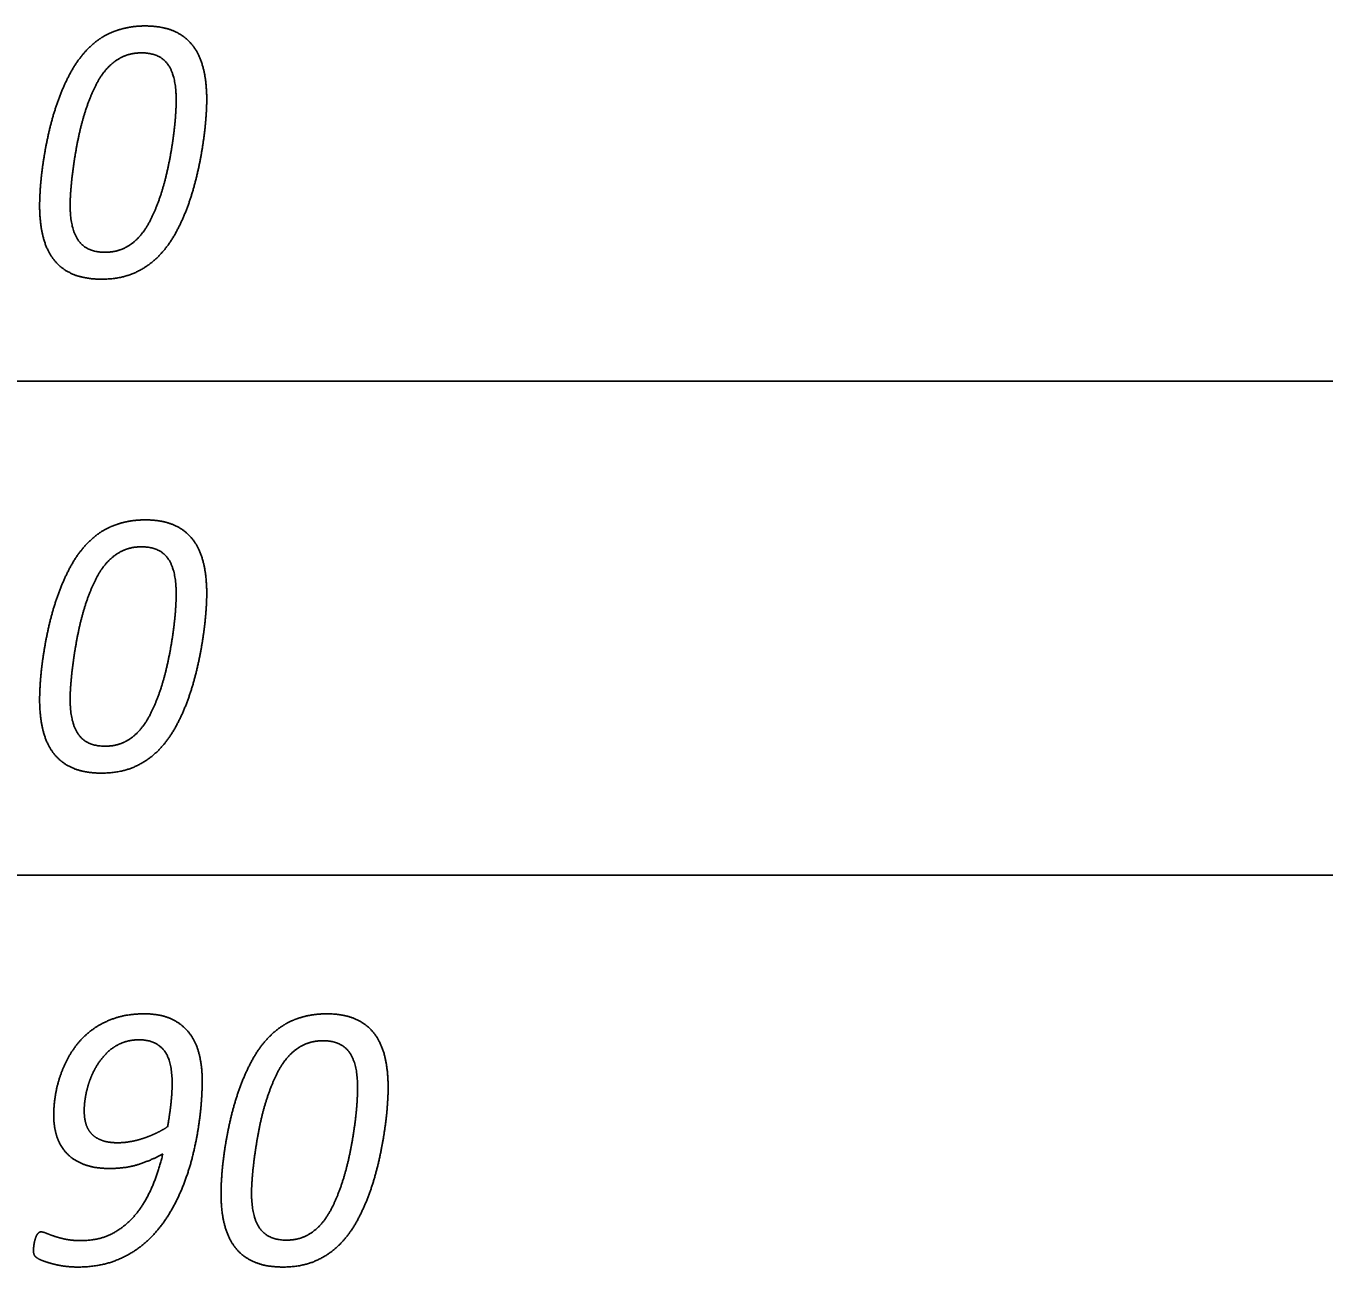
# Model space of a CAD drawing. Extents: x -14196 to 143, y -6096 to 28.
# Drawn here: x 81.76 to 82.417, y -7.777 to -7.149 of the extents above; entities that cross this region are included whole.
import ezdxf

# ---------------------------------------------------------------- set-up
doc = ezdxf.new("R2010")
doc.units = 0
doc.layers.add('RS_Raster1', color=7, linetype='Continuous')
doc.layers.add('SH_Text', color=7, linetype='Continuous')

msp = doc.modelspace()

# ---------------------------------------------------------------- linework, layer by layer
at = {"layer": 'RS_Raster1'}
for p, q in [((81.09453, -7.32886), (94.54453, -7.32886)), ((81.09453, -7.57886), (94.54453, -7.57886))]:
    msp.add_line(p, q, dxfattribs=at)
at = {"layer": 'SH_Text'}
for p, q in [((81.83635, -7.18654), (81.83635, -7.18654)), ((81.8518, -7.18635), (81.8518, -7.18635)), ((81.83635, -7.43654), (81.83635, -7.43654)), ((81.8518, -7.43635), (81.8518, -7.43635)), ((81.92814, -7.68654), (81.92814, -7.68654)), ((81.94358, -7.68635), (81.94358, -7.68635)), ((81.77437, -7.70033), (81.77437, -7.70033)), ((81.78981, -7.69818), (81.78981, -7.69818))]:
    msp.add_line(p, q, dxfattribs=at)
for points in [[(81.81158, -7.14988), (81.80734, -7.15074), (81.80358, -7.15233)], [(81.82061, -7.14901), (81.81583, -7.14901), (81.81158, -7.14988)], [(81.83492, -7.15151), (81.829, -7.14901), (81.82061, -7.14901)], [(81.8446, -7.15878), (81.84084, -7.15401), (81.83492, -7.15151)], [(81.79658, -7.15632), (81.79335, -7.15873), (81.79061, -7.16171)], [(81.80358, -7.15233), (81.79981, -7.15392), (81.79658, -7.15632)], [(81.79061, -7.16171), (81.7861, -7.16662), (81.78265, -7.17311)], [(81.80156, -7.17032), (81.8051, -7.16657), (81.80931, -7.1646)], [(81.80931, -7.1646), (81.81351, -7.16263), (81.81874, -7.16263)], [(81.81874, -7.16263), (81.82795, -7.16263), (81.83215, -7.16848)], [(81.85007, -7.17052), (81.84835, -7.16354), (81.8446, -7.15878)], [(81.79527, -7.17984), (81.79801, -7.17416), (81.80156, -7.17032)], [(81.83215, -7.16848), (81.83635, -7.17434), (81.83635, -7.18654)], [(81.8518, -7.18635), (81.8518, -7.17749), (81.85007, -7.17052)], [(81.78265, -7.17311), (81.77919, -7.17961), (81.77658, -7.18687)], [(81.7904, -7.1921), (81.79252, -7.18551), (81.79527, -7.17984)], [(81.77658, -7.18687), (81.77397, -7.19414), (81.7722, -7.20169)], [(81.83635, -7.18654), (81.83635, -7.1899), (81.83596, -7.19529)], [(81.85131, -7.19669), (81.8518, -7.19058), (81.8518, -7.18635)], [(81.78685, -7.20566), (81.78827, -7.19869), (81.7904, -7.1921)], [(81.83596, -7.19529), (81.83556, -7.20067), (81.83463, -7.20712)], [(81.84972, -7.20987), (81.85082, -7.2028), (81.85131, -7.19669)], [(81.7722, -7.20169), (81.77043, -7.20925), (81.76933, -7.21632)], [(81.7845, -7.21912), (81.78543, -7.21263), (81.78685, -7.20566)], [(81.83463, -7.20712), (81.8337, -7.21356), (81.83224, -7.22053)], [(81.84684, -7.22455), (81.84861, -7.21694), (81.84972, -7.20987)], [(81.76933, -7.21632), (81.76822, -7.22339), (81.76773, -7.2295)], [(81.78313, -7.23095), (81.78357, -7.22561), (81.7845, -7.21912)], [(81.83224, -7.22053), (81.83078, -7.2275), (81.82866, -7.23409)], [(81.76773, -7.2295), (81.76725, -7.23561), (81.76725, -7.23984)], [(81.84251, -7.23936), (81.84508, -7.23215), (81.84684, -7.22455)], [(81.78269, -7.23965), (81.78269, -7.23629), (81.78313, -7.23095)], [(81.82866, -7.23409), (81.82653, -7.24068), (81.82375, -7.2464)], [(81.76725, -7.23984), (81.76725, -7.24879), (81.76902, -7.25577)], [(81.78695, -7.25771), (81.78269, -7.25185), (81.78269, -7.23965)], [(81.83645, -7.25312), (81.83995, -7.24658), (81.84251, -7.23936)], [(81.82375, -7.2464), (81.82096, -7.25212), (81.81751, -7.25587)], [(81.76902, -7.25577), (81.77079, -7.26275), (81.77459, -7.26751)], [(81.81751, -7.25587), (81.81406, -7.25962), (81.80986, -7.26159)], [(81.82845, -7.26448), (81.83296, -7.25967), (81.83645, -7.25312)], [(81.80035, -7.26356), (81.79121, -7.26356), (81.78695, -7.25771)], [(81.80986, -7.26159), (81.80565, -7.26356), (81.80035, -7.26356)], [(81.77459, -7.26751), (81.77839, -7.27227), (81.78432, -7.27473)], [(81.81585, -7.27372), (81.82324, -7.27025), (81.82845, -7.26448)], [(81.78432, -7.27473), (81.79025, -7.27718), (81.79857, -7.27718)], [(81.79857, -7.27718), (81.80847, -7.27718), (81.81585, -7.27372)], [(81.81158, -7.39988), (81.80734, -7.40074), (81.80358, -7.40233)], [(81.82061, -7.39901), (81.81583, -7.39901), (81.81158, -7.39988)], [(81.83492, -7.40151), (81.829, -7.39901), (81.82061, -7.39901)], [(81.8446, -7.40878), (81.84084, -7.40401), (81.83492, -7.40151)], [(81.79658, -7.40632), (81.79335, -7.40873), (81.79061, -7.41171)], [(81.80358, -7.40233), (81.79981, -7.40392), (81.79658, -7.40632)], [(81.79061, -7.41171), (81.7861, -7.41662), (81.78265, -7.42311)], [(81.80156, -7.42032), (81.8051, -7.41657), (81.80931, -7.4146)], [(81.80931, -7.4146), (81.81351, -7.41263), (81.81874, -7.41263)], [(81.81874, -7.41263), (81.82795, -7.41263), (81.83215, -7.41848)], [(81.85007, -7.42052), (81.84835, -7.41354), (81.8446, -7.40878)], [(81.79527, -7.42984), (81.79801, -7.42416), (81.80156, -7.42032)], [(81.83215, -7.41848), (81.83635, -7.42434), (81.83635, -7.43654)], [(81.8518, -7.43635), (81.8518, -7.42749), (81.85007, -7.42052)], [(81.78265, -7.42311), (81.77919, -7.42961), (81.77658, -7.43687)], [(81.7904, -7.4421), (81.79252, -7.43551), (81.79527, -7.42984)], [(81.77658, -7.43687), (81.77397, -7.44414), (81.7722, -7.45169)], [(81.83635, -7.43654), (81.83635, -7.4399), (81.83596, -7.44529)], [(81.85131, -7.44669), (81.8518, -7.44058), (81.8518, -7.43635)], [(81.78685, -7.45566), (81.78827, -7.44869), (81.7904, -7.4421)], [(81.83596, -7.44529), (81.83556, -7.45067), (81.83463, -7.45712)], [(81.84972, -7.45987), (81.85082, -7.4528), (81.85131, -7.44669)], [(81.7722, -7.45169), (81.77043, -7.45925), (81.76933, -7.46632)], [(81.7845, -7.46912), (81.78543, -7.46263), (81.78685, -7.45566)], [(81.83463, -7.45712), (81.8337, -7.46356), (81.83224, -7.47053)], [(81.84684, -7.47455), (81.84861, -7.46694), (81.84972, -7.45987)], [(81.76933, -7.46632), (81.76822, -7.47339), (81.76773, -7.4795)], [(81.78313, -7.48095), (81.78357, -7.47561), (81.7845, -7.46912)], [(81.83224, -7.47053), (81.83078, -7.4775), (81.82866, -7.48409)], [(81.76773, -7.4795), (81.76725, -7.48561), (81.76725, -7.48984)], [(81.84251, -7.48936), (81.84508, -7.48215), (81.84684, -7.47455)], [(81.78269, -7.48965), (81.78269, -7.48629), (81.78313, -7.48095)], [(81.82866, -7.48409), (81.82653, -7.49068), (81.82375, -7.4964)], [(81.76725, -7.48984), (81.76725, -7.49879), (81.76902, -7.50577)], [(81.78695, -7.50771), (81.78269, -7.50185), (81.78269, -7.48965)], [(81.83645, -7.50312), (81.83995, -7.49658), (81.84251, -7.48936)], [(81.82375, -7.4964), (81.82096, -7.50212), (81.81751, -7.50587)], [(81.76902, -7.50577), (81.77079, -7.51275), (81.77459, -7.51751)], [(81.81751, -7.50587), (81.81406, -7.50962), (81.80986, -7.51159)], [(81.82845, -7.51448), (81.83296, -7.50967), (81.83645, -7.50312)], [(81.80035, -7.51356), (81.79121, -7.51356), (81.78695, -7.50771)], [(81.80986, -7.51159), (81.80565, -7.51356), (81.80035, -7.51356)], [(81.77459, -7.51751), (81.77839, -7.52227), (81.78432, -7.52473)], [(81.81585, -7.52372), (81.82324, -7.52025), (81.82845, -7.51448)], [(81.78432, -7.52473), (81.79025, -7.52718), (81.79857, -7.52718)], [(81.79857, -7.52718), (81.80847, -7.52718), (81.81585, -7.52372)], [(81.82017, -7.64901), (81.81168, -7.64901), (81.80501, -7.65132)], [(81.83378, -7.65156), (81.82824, -7.64901), (81.82017, -7.64901)], [(81.90337, -7.64988), (81.89912, -7.65074), (81.89536, -7.65233)], [(81.9124, -7.64901), (81.90762, -7.64901), (81.90337, -7.64988)], [(81.92671, -7.65151), (81.92079, -7.64901), (81.9124, -7.64901)], [(81.7932, -7.65758), (81.78808, -7.66153), (81.78454, -7.66668)], [(81.80501, -7.65132), (81.79833, -7.65363), (81.7932, -7.65758)], [(81.84288, -7.65863), (81.83933, -7.65411), (81.83378, -7.65156)], [(81.88837, -7.65632), (81.88514, -7.65873), (81.8824, -7.66171)], [(81.89536, -7.65233), (81.8916, -7.65392), (81.88837, -7.65632)], [(81.93638, -7.65878), (81.93263, -7.65401), (81.92671, -7.65151)], [(81.80198, -7.66813), (81.80504, -7.66533), (81.80893, -7.66375)], [(81.80893, -7.66375), (81.81283, -7.66216), (81.81752, -7.66216)], [(81.81752, -7.66216), (81.82569, -7.66216), (81.83, -7.66731)], [(81.84798, -7.66946), (81.84642, -7.66316), (81.84288, -7.65863)], [(81.8824, -7.66171), (81.87788, -7.66662), (81.87443, -7.67311)], [(81.90109, -7.6646), (81.9053, -7.66263), (81.91053, -7.66263)], [(81.91053, -7.66263), (81.91973, -7.66263), (81.92394, -7.66848)], [(81.94186, -7.67052), (81.94013, -7.66354), (81.93638, -7.65878)], [(81.78454, -7.66668), (81.781, -7.67183), (81.77875, -7.67751)], [(81.79663, -7.67453), (81.79893, -7.67092), (81.80198, -7.66813)], [(81.83, -7.66731), (81.8343, -7.67246), (81.8343, -7.68431)], [(81.84953, -7.68317), (81.84953, -7.67576), (81.84798, -7.66946)], [(81.88705, -7.67984), (81.8898, -7.67416), (81.89334, -7.67032)], [(81.89334, -7.67032), (81.89688, -7.66657), (81.90109, -7.6646)], [(81.92394, -7.66848), (81.92814, -7.67434), (81.92814, -7.68654)], [(81.94358, -7.68635), (81.94358, -7.67749), (81.94186, -7.67052)], [(81.79282, -7.68219), (81.79433, -7.67815), (81.79663, -7.67453)], [(81.87443, -7.67311), (81.87098, -7.67961), (81.86837, -7.68687)], [(81.77875, -7.67751), (81.7765, -7.68319), (81.77543, -7.68912)], [(81.79057, -7.69033), (81.79132, -7.68624), (81.79282, -7.68219)], [(81.84913, -7.69294), (81.84953, -7.68692), (81.84953, -7.68317)], [(81.88218, -7.6921), (81.88431, -7.68551), (81.88705, -7.67984)], [(81.77543, -7.68912), (81.77437, -7.69504), (81.77437, -7.70033)], [(81.78981, -7.69818), (81.78981, -7.69443), (81.79057, -7.69033)], [(81.8343, -7.68431), (81.8343, -7.68855), (81.83373, -7.69404)], [(81.86837, -7.68687), (81.86576, -7.69414), (81.86399, -7.70169)], [(81.92814, -7.68654), (81.92814, -7.6899), (81.92774, -7.69529)], [(81.94309, -7.69669), (81.94358, -7.69058), (81.94358, -7.68635)], [(81.83373, -7.69404), (81.83315, -7.69953), (81.832, -7.70618)], [(81.84762, -7.70626), (81.84873, -7.69895), (81.84913, -7.69294)], [(81.87864, -7.70566), (81.88005, -7.69869), (81.88218, -7.6921)], [(81.92774, -7.69529), (81.92734, -7.70067), (81.92641, -7.70712)], [(81.9415, -7.70987), (81.94261, -7.7028), (81.94309, -7.69669)], [(81.77437, -7.70033), (81.77437, -7.70602), (81.77592, -7.71093)], [(81.7907, -7.70473), (81.78981, -7.70175), (81.78981, -7.69818)], [(81.86399, -7.70169), (81.86222, -7.70925), (81.86111, -7.71632)], [(81.79362, -7.70984), (81.79158, -7.70772), (81.7907, -7.70473)], [(81.79888, -7.71311), (81.79565, -7.71196), (81.79362, -7.70984)], [(81.82632, -7.70936), (81.8233, -7.7108), (81.82006, -7.71191)], [(81.832, -7.70618), (81.82934, -7.70791), (81.82632, -7.70936)], [(81.84448, -7.72171), (81.84652, -7.71358), (81.84762, -7.70626)], [(81.87629, -7.71912), (81.87722, -7.71263), (81.87864, -7.70566)], [(81.92641, -7.70712), (81.92548, -7.71356), (81.92402, -7.72053)], [(81.93863, -7.72455), (81.9404, -7.71694), (81.9415, -7.70987)], [(81.77592, -7.71093), (81.77746, -7.71584), (81.78086, -7.7195)], [(81.80671, -7.71427), (81.80211, -7.71427), (81.79888, -7.71311)], [(81.81341, -7.71364), (81.80999, -7.71427), (81.80671, -7.71427)], [(81.82006, -7.71191), (81.81683, -7.71302), (81.81341, -7.71364)], [(81.86111, -7.71632), (81.86, -7.72339), (81.85952, -7.7295)], [(81.78086, -7.7195), (81.78426, -7.72316), (81.78965, -7.72523)], [(81.81772, -7.72508), (81.82438, -7.72287), (81.82961, -7.71988)], [(81.82961, -7.71988), (81.82749, -7.72882), (81.82407, -7.7368)], [(81.83916, -7.73773), (81.84244, -7.72984), (81.84448, -7.72171)], [(81.87491, -7.73095), (81.87536, -7.72561), (81.87629, -7.71912)], [(81.92402, -7.72053), (81.92256, -7.7275), (81.92044, -7.73409)], [(81.78965, -7.72523), (81.79504, -7.7273), (81.80263, -7.7273)], [(81.80263, -7.7273), (81.81106, -7.7273), (81.81772, -7.72508)], [(81.85952, -7.7295), (81.85903, -7.73561), (81.85903, -7.73984)], [(81.9343, -7.73936), (81.93686, -7.73215), (81.93863, -7.72455)], [(81.87447, -7.73965), (81.87447, -7.73629), (81.87491, -7.73095)], [(81.92044, -7.73409), (81.91832, -7.74068), (81.91553, -7.7464)], [(81.82407, -7.7368), (81.82066, -7.74477), (81.81565, -7.75078)], [(81.83123, -7.75274), (81.83588, -7.74562), (81.83916, -7.73773)], [(81.85903, -7.73984), (81.85903, -7.74879), (81.8608, -7.75577)], [(81.87873, -7.75771), (81.87447, -7.75185), (81.87447, -7.73965)], [(81.92824, -7.75312), (81.93173, -7.74658), (81.9343, -7.73936)], [(81.91553, -7.7464), (81.91274, -7.75212), (81.90929, -7.75587)], [(81.81565, -7.75078), (81.81064, -7.75678), (81.80391, -7.76029)], [(81.8202, -7.7653), (81.82658, -7.75986), (81.83123, -7.75274)], [(81.8608, -7.75577), (81.86257, -7.76275), (81.86637, -7.76751)], [(81.90929, -7.75587), (81.90584, -7.75962), (81.90164, -7.76159)], [(81.92024, -7.76448), (81.92475, -7.75967), (81.92824, -7.75312)], [(81.76566, -7.7613), (81.76526, -7.76217), (81.76495, -7.76322)], [(81.76663, -7.7599), (81.76606, -7.76043), (81.76566, -7.7613)], [(81.768, -7.75938), (81.7672, -7.75938), (81.76663, -7.7599)], [(81.7706, -7.76005), (81.76897, -7.75938), (81.768, -7.75938)], [(81.77471, -7.76159), (81.77224, -7.76072), (81.7706, -7.76005)], [(81.78054, -7.76313), (81.77718, -7.76245), (81.77471, -7.76159)], [(81.80391, -7.76029), (81.79717, -7.7638), (81.78822, -7.7638)], [(81.89213, -7.76356), (81.88299, -7.76356), (81.87873, -7.75771)], [(81.90164, -7.76159), (81.89744, -7.76356), (81.89213, -7.76356)], [(81.7642, -7.76741), (81.76412, -7.76842), (81.76412, -7.7689)], [(81.76412, -7.7689), (81.76412, -7.77063), (81.76487, -7.7716)], [(81.76447, -7.76534), (81.76429, -7.7664), (81.7642, -7.76741)], [(81.76495, -7.76322), (81.76465, -7.76428), (81.76447, -7.76534)], [(81.78822, -7.7638), (81.78389, -7.7638), (81.78054, -7.76313)], [(81.80549, -7.77396), (81.81382, -7.77073), (81.8202, -7.7653)], [(81.86637, -7.76751), (81.87018, -7.77227), (81.87611, -7.77473)], [(81.90764, -7.77372), (81.91502, -7.77025), (81.92024, -7.76448)], [(81.76487, -7.7716), (81.76562, -7.77256), (81.76765, -7.77352)], [(81.76765, -7.77352), (81.76932, -7.7742), (81.77144, -7.77487)], [(81.77144, -7.77487), (81.77356, -7.77554), (81.77594, -7.77607)], [(81.78662, -7.77718), (81.79717, -7.77718), (81.80549, -7.77396)], [(81.87611, -7.77473), (81.88203, -7.77718), (81.89035, -7.77718)], [(81.89035, -7.77718), (81.90025, -7.77718), (81.90764, -7.77372)], [(81.77594, -7.77607), (81.77833, -7.7766), (81.78102, -7.77689)], [(81.78102, -7.77689), (81.78371, -7.77718), (81.78662, -7.77718)]]:
    msp.add_open_spline(points, degree=2, dxfattribs=at)

doc.saveas('drawing.dxf')
